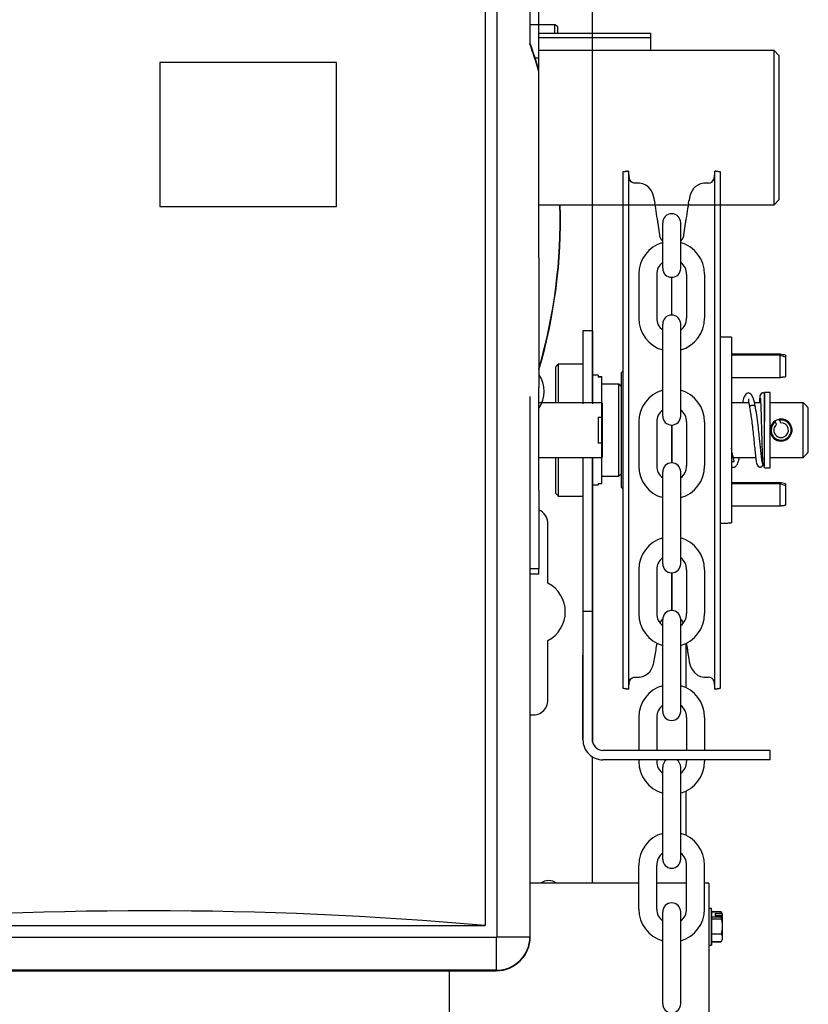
# Model space of a CAD drawing. Header units: inches. Extents: x 170 to 284, y 215 to 248.
# Tile 387 of 656: x 206.608 to 206.91, y 224.488 to 224.865. Entities that reach past the tile are written whole.
import ezdxf

# ---------------------------------------------------------------- set-up
doc = ezdxf.new("R2010")
doc.units = ezdxf.units.IN
doc.header["$LTSCALE"] = 0.25
doc.header["$MEASUREMENT"] = 0
doc.layers.add('RH FRONT OF HOOD', color=7, linetype='Continuous')

msp = doc.modelspace()

# ---------------------------------------------------------------- linework, layer by layer
at = {"layer": 'RH FRONT OF HOOD'}
for p, q in [((206.7904652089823, 225.0621637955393), (206.7904652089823, 224.5140512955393)), ((206.8031120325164, 225.0621637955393), (206.8031120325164, 224.8556047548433)), ((206.8032630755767, 224.8556306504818), (206.8032630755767, 225.0621637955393)), ((206.7860301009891, 225.0579475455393), (206.7860301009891, 224.5182675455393)), ((206.8271466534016, 224.7183027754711), (206.8271466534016, 224.9111781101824)), ((206.8065737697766, 224.8517697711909), (206.8065737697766, 224.8740173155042)), ((206.8127000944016, 224.8628127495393), (206.8032630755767, 224.8628127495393)), ((206.8137119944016, 224.8622285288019), (206.8127000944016, 224.8628127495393)), ((206.8127000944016, 224.8595391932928), (206.8127000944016, 224.8628127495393)), ((206.8137119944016, 224.8622285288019), (206.8137119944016, 224.8595391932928)), ((206.8493753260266, 224.8595391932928), (206.8065737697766, 224.8595391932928)), ((206.8065737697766, 224.8579341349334), (206.8493753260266, 224.8579341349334)), ((206.8493753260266, 224.8579341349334), (206.8493753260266, 224.8595391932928)), ((206.8493753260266, 224.8531189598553), (206.8493753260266, 224.8579341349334)), ((206.8032630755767, 224.8556306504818), (206.8031120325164, 224.8556047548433)), ((206.805106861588, 224.8501639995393), (206.8065737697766, 224.8501639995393)), ((206.8065737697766, 224.8531189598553), (206.8964570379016, 224.8531189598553)), ((206.8065737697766, 224.7959379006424), (206.8065737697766, 224.8517697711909)), ((206.8985971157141, 224.8509239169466), (206.8964570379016, 224.8531189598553)), ((206.8964570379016, 224.8531189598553), (206.8964570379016, 224.7938927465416)), ((206.8985971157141, 224.7960328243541), (206.8985971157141, 224.8509239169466)), ((206.6614311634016, 224.8484572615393), (206.6614311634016, 224.7933761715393)), ((206.7291610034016, 224.8484572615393), (206.6614311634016, 224.8484572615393)), ((206.6614311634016, 224.8484572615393), (206.6614311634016, 224.7933761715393)), ((206.7291610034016, 224.8484572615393), (206.6614311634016, 224.8484572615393)), ((206.7291610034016, 224.7933761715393), (206.7291610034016, 224.8484572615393)), ((206.7291610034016, 224.7933761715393), (206.7291610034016, 224.8484572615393)), ((206.8408317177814, 224.8068549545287), (206.8386725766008, 224.806512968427)), ((206.8386725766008, 224.8065129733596), (206.8386725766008, 224.7600853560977)), ((206.8386725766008, 224.806512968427), (206.8386725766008, 224.7687943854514)), ((206.8408317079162, 224.806854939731), (206.8408317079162, 224.6087644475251)), ((206.8414266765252, 224.8030985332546), (206.8408317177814, 224.8068549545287)), ((206.8408317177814, 224.8068549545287), (206.8408317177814, 224.6087644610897)), ((206.8739589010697, 224.8068549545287), (206.8733737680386, 224.803160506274)), ((206.8761180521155, 224.806512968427), (206.8739589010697, 224.8068549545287)), ((206.8739589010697, 224.7690056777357), (206.8739589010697, 224.8068549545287)), ((206.8739589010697, 224.7602664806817), (206.8739589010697, 224.806854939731)), ((206.8761180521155, 224.6091064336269), (206.8761180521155, 224.8065129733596)), ((206.8761180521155, 224.6091064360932), (206.8761180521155, 224.806512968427)), ((206.8447993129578, 224.8022511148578), (206.8433451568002, 224.8022511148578)), ((206.8714436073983, 224.8022511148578), (206.8699913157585, 224.8022511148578)), ((206.6614311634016, 224.7933761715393), (206.7291610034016, 224.7933761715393)), ((206.6614311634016, 224.7933761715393), (206.7291610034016, 224.7933761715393)), ((206.8065737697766, 224.7736903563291), (206.8065737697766, 224.7959379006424)), ((206.8964570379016, 224.7938927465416), (206.8065737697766, 224.7938927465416)), ((206.8508297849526, 224.7954433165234), (206.8509776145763, 224.7945142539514)), ((206.86381301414, 224.7945142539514), (206.8639608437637, 224.7954433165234)), ((206.8985971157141, 224.7960328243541), (206.8964570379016, 224.7938927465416)), ((206.8530421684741, 224.7815371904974), (206.8519233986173, 224.7886008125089)), ((206.8539480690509, 224.7696983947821), (206.8539480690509, 224.7871078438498)), ((206.8608425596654, 224.7696983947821), (206.8608425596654, 224.7871078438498)), ((206.8628606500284, 224.7885593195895), (206.8617484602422, 224.7815371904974)), ((206.8539480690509, 224.7800935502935), (206.8537206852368, 224.7802959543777)), ((206.8610699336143, 224.7802959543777), (206.8608425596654, 224.7800935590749)), ((206.8065737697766, 224.7736903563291), (206.8065737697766, 224.7241524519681)), ((206.8386725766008, 224.7687943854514), (206.8386725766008, 224.6091064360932)), ((206.8447834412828, 224.7674282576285), (206.8447834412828, 224.7506124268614)), ((206.8516779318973, 224.7674282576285), (206.8516779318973, 224.7506124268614)), ((206.863112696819, 224.7674282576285), (206.863112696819, 224.7506124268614)), ((206.8700071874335, 224.7674282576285), (206.8700071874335, 224.7506124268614)), ((206.8739589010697, 224.6087644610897), (206.8739589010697, 224.7690056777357)), ((206.8573953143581, 224.7517895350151), (206.8573953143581, 224.7662511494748)), ((206.8386725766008, 224.7600853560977), (206.8386725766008, 224.6091064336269)), ((206.8739589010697, 224.6087644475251), (206.8739589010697, 224.7602664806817)), ((206.8539480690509, 224.7131972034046), (206.8539480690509, 224.7483422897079)), ((206.8608425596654, 224.7131972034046), (206.8608425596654, 224.7483422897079)), ((206.8234273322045, 224.745813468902), (206.8234273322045, 224.7178944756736)), ((206.8270595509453, 224.745813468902), (206.8270595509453, 224.7178944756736)), ((206.8802648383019, 224.7433152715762), (206.8802648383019, 224.7343314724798)), ((206.8987622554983, 224.73682138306), (206.8802648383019, 224.73682138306)), ((206.8987622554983, 224.7364425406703), (206.8802648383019, 224.7364425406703)), ((206.8987622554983, 224.7368243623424), (206.8987622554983, 224.73682138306)), ((206.8987622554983, 224.73682138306), (206.8987622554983, 224.7364425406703)), ((206.8987622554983, 224.7364425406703), (206.8987622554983, 224.7279456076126)), ((206.9009483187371, 224.7364373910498), (206.9009483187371, 224.7349972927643)), ((206.8140104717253, 224.7330334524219), (206.8140104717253, 224.7183027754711)), ((206.8802648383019, 224.7343314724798), (206.8802648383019, 224.7115313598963)), ((206.9009483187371, 224.735700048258), (206.9009483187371, 224.7282651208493)), ((206.9009483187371, 224.7349972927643), (206.9009483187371, 224.7295599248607)), ((206.813001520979, 224.7183027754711), (206.813001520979, 224.7320245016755)), ((206.8382252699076, 224.6858282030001), (206.8382252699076, 224.7297912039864)), ((206.8292119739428, 224.7287790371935), (206.8292119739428, 224.728059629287)), ((206.8292119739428, 224.728298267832), (206.8306581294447, 224.728298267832)), ((206.8306581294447, 224.728059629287), (206.8292119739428, 224.728059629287)), ((206.8306581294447, 224.7254663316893), (206.8306581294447, 224.728298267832)), ((206.8306581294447, 224.7127699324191), (206.8306581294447, 224.728059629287)), ((206.8372163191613, 224.7078097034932), (206.8372163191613, 224.7254158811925)), ((206.8065737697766, 224.6846733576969), (206.8065737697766, 224.7241524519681)), ((206.8929776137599, 224.7004337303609), (206.8929776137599, 224.7221872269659)), ((206.8950627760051, 224.7004337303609), (206.8950627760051, 224.7221872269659)), ((206.8031120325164, 224.7206103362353), (206.8031120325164, 224.5140512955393)), ((206.8032630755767, 224.5140512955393), (206.8032630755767, 224.7205844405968)), ((206.8307747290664, 224.7183027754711), (206.8307747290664, 224.6973166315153)), ((206.9076746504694, 224.7078097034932), (206.9076746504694, 224.7183027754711)), ((206.9096925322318, 224.7078097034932), (206.9096925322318, 224.7162848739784)), ((206.8292119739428, 224.7127699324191), (206.8306581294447, 224.7127699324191)), ((206.8292119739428, 224.7127699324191), (206.8292119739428, 224.7028494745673)), ((206.8306581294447, 224.7028494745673), (206.8306581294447, 224.7127699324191)), ((206.8447834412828, 224.7109270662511), (206.8447834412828, 224.694111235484)), ((206.8516779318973, 224.7109270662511), (206.8516779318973, 224.694111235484)), ((206.863112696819, 224.7109270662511), (206.863112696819, 224.694111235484)), ((206.8700071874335, 224.7109270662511), (206.8700071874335, 224.694111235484)), ((206.8802648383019, 224.7115313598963), (206.8802648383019, 224.695438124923)), ((206.8974758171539, 224.7099945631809), (206.8970844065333, 224.7109620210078)), ((206.8986432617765, 224.7115926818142), (206.8990346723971, 224.710625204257)), ((206.8372163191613, 224.6902035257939), (206.8372163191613, 224.7078097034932)), ((206.8573953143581, 224.6952883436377), (206.8573953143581, 224.7097499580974)), ((206.8573953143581, 224.7097499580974), (206.8573953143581, 224.6952883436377)), ((206.9076746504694, 224.6973166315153), (206.9076746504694, 224.7078097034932)), ((206.9096925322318, 224.6993345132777), (206.9096925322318, 224.7078097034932)), ((206.8306581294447, 224.7028494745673), (206.8292119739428, 224.7028494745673)), ((206.8306581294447, 224.687435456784), (206.8306581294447, 224.7028494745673)), ((206.8929776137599, 224.6934321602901), (206.8929776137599, 224.7004337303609)), ((206.8950627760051, 224.6934321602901), (206.8950627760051, 224.7004337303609)), ((206.813001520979, 224.6835949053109), (206.813001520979, 224.6973166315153)), ((206.8140104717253, 224.6973166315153), (206.8140104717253, 224.6825859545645)), ((206.8234273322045, 224.6973166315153), (206.8234273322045, 224.6664474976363)), ((206.8270595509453, 224.6973166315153), (206.8270595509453, 224.6664474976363)), ((206.8271466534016, 224.5885250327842), (206.8271466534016, 224.6973166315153)), ((206.8802648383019, 224.695438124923), (206.8802648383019, 224.6767638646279)), ((206.8539480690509, 224.6566960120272), (206.8539480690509, 224.6918410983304)), ((206.8608425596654, 224.6566960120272), (206.8608425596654, 224.6918410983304)), ((206.8306581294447, 224.687435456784), (206.8306581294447, 224.6901530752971)), ((206.8987622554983, 224.6876708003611), (206.8802648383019, 224.6876708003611)), ((206.8987622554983, 224.6876737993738), (206.8987622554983, 224.6876708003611)), ((206.8987622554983, 224.6876708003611), (206.8987622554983, 224.6872919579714)), ((206.8065737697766, 224.6846733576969), (206.8065737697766, 224.6549388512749)), ((206.8292119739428, 224.687435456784), (206.8306581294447, 224.687435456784)), ((206.8292119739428, 224.687435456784), (206.8292119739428, 224.6868403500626)), ((206.8987622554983, 224.6872919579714), (206.8802648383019, 224.6872919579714)), ((206.8987622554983, 224.6872919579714), (206.8987622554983, 224.6787950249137)), ((206.9009483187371, 224.6872868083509), (206.9009483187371, 224.6858467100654)), ((206.9009483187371, 224.6865494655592), (206.9009483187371, 224.6791145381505)), ((206.9009483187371, 224.6858467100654), (206.9009483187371, 224.6804093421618)), ((206.8802648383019, 224.6767638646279), (206.8802648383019, 224.6723041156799)), ((206.8100286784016, 224.649295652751), (206.8100286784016, 224.6720358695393)), ((206.8234273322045, 224.6664474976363), (206.8234273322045, 224.6385284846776)), ((206.8270595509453, 224.6664474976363), (206.8270595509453, 224.6385284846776)), ((206.8031120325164, 224.6549388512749), (206.8065737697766, 224.6549388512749)), ((206.8065737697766, 224.6526476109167), (206.8065737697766, 224.6549388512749)), ((206.8447834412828, 224.6544258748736), (206.8447834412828, 224.6376100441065)), ((206.8516779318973, 224.6544258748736), (206.8516779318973, 224.6376100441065)), ((206.863112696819, 224.6544258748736), (206.863112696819, 224.6376100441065)), ((206.8700071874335, 224.6544258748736), (206.8700071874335, 224.6376100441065)), ((206.8065737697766, 224.6526476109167), (206.8031120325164, 224.6526476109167)), ((206.8573953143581, 224.6395374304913), (206.8573953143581, 224.6532487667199)), ((206.8573953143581, 224.6532487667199), (206.8573953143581, 224.6395374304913)), ((206.8234273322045, 224.6385284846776), (206.8234273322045, 224.5893589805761)), ((206.8234273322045, 224.6385284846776), (206.8270595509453, 224.6385284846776)), ((206.8270595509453, 224.6385284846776), (206.8270595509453, 224.5893589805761)), ((206.8537206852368, 224.6353234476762), (206.8539533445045, 224.6355305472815)), ((206.8539480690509, 224.6001948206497), (206.8539480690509, 224.635339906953)), ((206.8608372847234, 224.6355305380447), (206.8610699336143, 224.6353234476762)), ((206.8608425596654, 224.6001948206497), (206.8608425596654, 224.635339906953)), ((206.8530183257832, 224.6339316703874), (206.8530421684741, 224.6340822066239)), ((206.8617484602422, 224.6340822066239), (206.8617723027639, 224.6339316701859)), ((206.8100286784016, 224.6045758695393), (206.8100286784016, 224.6273160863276)), ((206.8629361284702, 224.6092542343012), (206.8629361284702, 224.6262804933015)), ((206.8234273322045, 224.5893589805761), (206.8234273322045, 224.6217126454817)), ((206.8270595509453, 224.5893589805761), (206.8270595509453, 224.6217126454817)), ((206.8508297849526, 224.6201760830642), (206.8509776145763, 224.621105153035)), ((206.86381301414, 224.621105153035), (206.8639608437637, 224.6201760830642)), ((206.8433451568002, 224.6133682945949), (206.8447993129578, 224.6133682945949)), ((206.8699913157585, 224.6133682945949), (206.8714436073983, 224.6133682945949)), ((206.8386725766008, 224.6091064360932), (206.8408317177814, 224.6087644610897)), ((206.8408317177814, 224.6087644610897), (206.8413025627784, 224.6117372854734)), ((206.8734879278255, 224.6117381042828), (206.8739589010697, 224.6087644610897)), ((206.8739589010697, 224.6087644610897), (206.8761180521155, 224.6091064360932)), ((206.8447834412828, 224.5979246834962), (206.8447834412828, 224.5853231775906)), ((206.8516779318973, 224.5979246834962), (206.8516779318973, 224.5853231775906)), ((206.863112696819, 224.5979246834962), (206.8631126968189, 224.5853231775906)), ((206.8700071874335, 224.5979246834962), (206.8700071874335, 224.5853231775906)), ((206.8271466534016, 224.5345399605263), (206.8271466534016, 224.582785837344)), ((206.8950627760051, 224.5853231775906), (206.8310953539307, 224.5853231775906)), ((206.8950627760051, 224.5816909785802), (206.8950627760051, 224.5853231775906)), ((206.8950627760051, 224.5816909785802), (206.8310953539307, 224.5816909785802)), ((206.8447834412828, 224.5816909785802), (206.8447834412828, 224.5811088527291)), ((206.8516779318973, 224.5816909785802), (206.8516779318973, 224.5811088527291)), ((206.8539480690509, 224.5436936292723), (206.8539480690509, 224.5788387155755)), ((206.8608425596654, 224.5436936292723), (206.8608425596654, 224.5788387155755)), ((206.863112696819, 224.5816909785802), (206.863112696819, 224.5811088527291)), ((206.8700071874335, 224.5816909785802), (206.8700071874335, 224.5811088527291)), ((206.8629361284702, 224.5527530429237), (206.8629361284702, 224.569779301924)), ((206.8447834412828, 224.5246076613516), (206.8447834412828, 224.5414234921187)), ((206.8516779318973, 224.5246076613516), (206.8516779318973, 224.5414234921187)), ((206.863112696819, 224.5246076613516), (206.863112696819, 224.5414234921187)), ((206.8700071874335, 224.5246076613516), (206.8700071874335, 224.5414234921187)), ((206.8447834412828, 224.5345399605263), (206.8032630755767, 224.5345399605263)), ((206.8447834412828, 224.5345399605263), (206.8032630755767, 224.5345399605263)), ((206.863112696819, 224.5345399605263), (206.8516779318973, 224.5345399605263)), ((206.863112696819, 224.5345399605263), (206.8516779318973, 224.5345399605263)), ((206.8716027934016, 224.5345399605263), (206.8700071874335, 224.5345399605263)), ((206.8716027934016, 224.5345399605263), (206.8700071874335, 224.5345399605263)), ((206.8716027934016, 224.5345399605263), (206.8716027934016, 224.4342355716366)), ((206.8716027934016, 224.5345399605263), (206.8716027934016, 224.4627434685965)), ((206.8539480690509, 224.4883695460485), (206.8539480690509, 224.5235146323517)), ((206.8608425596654, 224.4883695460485), (206.8608425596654, 224.5235146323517)), ((206.8726484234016, 224.5247988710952), (206.8716027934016, 224.5247988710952)), ((206.8726484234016, 224.5247988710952), (206.8716027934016, 224.5247988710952)), ((206.8726484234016, 224.5108346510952), (206.8726484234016, 224.5247988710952)), ((206.8726484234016, 224.5240248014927), (206.8726484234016, 224.5108346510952)), ((206.87630654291, 224.5235508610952), (206.8726484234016, 224.5235508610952)), ((206.87630654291, 224.5235508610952), (206.8726484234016, 224.5235508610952)), ((206.8726484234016, 224.523536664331), (206.87630654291, 224.523536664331)), ((206.8739976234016, 224.5229658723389), (206.8765187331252, 224.5229658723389)), ((206.8739976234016, 224.5229658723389), (206.8739976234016, 224.5220396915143)), ((206.8765187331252, 224.5220396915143), (206.8739976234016, 224.5220396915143)), ((206.8766960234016, 224.5228762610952), (206.87630654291, 224.5235508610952)), ((206.8766960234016, 224.5228762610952), (206.87630654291, 224.5235508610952)), ((206.87630654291, 224.5235508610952), (206.87630654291, 224.523536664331)), ((206.8766960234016, 224.5226875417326), (206.8766960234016, 224.5217613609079)), ((206.8766960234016, 224.5217613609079), (206.8766960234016, 224.5190239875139)), ((206.5288388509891, 224.5182675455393), (206.7860301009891, 224.5182675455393)), ((206.87630654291, 224.5214688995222), (206.8726484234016, 224.5214688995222)), ((206.8726484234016, 224.5209200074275), (206.87630654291, 224.5209200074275)), ((206.87630654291, 224.5214688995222), (206.87630654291, 224.5209200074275)), ((206.8766960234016, 224.5190239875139), (206.8766960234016, 224.5170886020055)), ((206.8726484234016, 224.5151925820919), (206.87630654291, 224.5151925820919)), ((206.8766960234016, 224.5170886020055), (206.87630654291, 224.5151925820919)), ((206.8766960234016, 224.5170886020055), (206.87630654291, 224.5151925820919)), ((206.8766960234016, 224.5170886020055), (206.8766960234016, 224.5141652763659)), ((206.5246226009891, 224.5138324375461), (206.7902463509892, 224.5138324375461)), ((206.7902463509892, 224.5138324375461), (206.7902463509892, 224.501185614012)), ((206.7904652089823, 224.5140512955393), (206.8031120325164, 224.5140512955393)), ((206.8031120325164, 224.5140512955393), (206.8032630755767, 224.5140512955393)), ((206.8716027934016, 224.5108346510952), (206.8726484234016, 224.5108346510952)), ((206.8716027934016, 224.5108346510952), (206.8726484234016, 224.5108346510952)), ((206.87630654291, 224.5120893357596), (206.8726484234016, 224.5120893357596)), ((206.8726484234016, 224.5120826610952), (206.87630654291, 224.5120826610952)), ((206.8726484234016, 224.5120826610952), (206.87630654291, 224.5120826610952)), ((206.8766960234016, 224.5131166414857), (206.87630654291, 224.5120893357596)), ((206.8766960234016, 224.5131166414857), (206.87630654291, 224.5120893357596)), ((206.87630654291, 224.5120893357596), (206.87630654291, 224.5120826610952)), ((206.8766960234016, 224.5141652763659), (206.8766960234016, 224.5131166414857)), ((206.7902463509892, 224.501185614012), (206.5246226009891, 224.501185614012)), ((206.5246226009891, 224.5010345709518), (206.7902463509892, 224.5010345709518)), ((206.7723325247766, 224.3947767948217), (206.7723325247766, 224.501185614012)), ((206.7902463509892, 224.5010345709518), (206.7902463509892, 224.501185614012))]:
    msp.add_line(p, q, dxfattribs=at)
at = {"layer": 'RH FRONT OF HOOD', "flags": 128}
for points in [[(206.8433473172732, 224.8022876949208), (206.842887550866, 224.8022986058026), (206.842310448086, 224.8025183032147), (206.8418974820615, 224.8028230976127), (206.8416163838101, 224.8031517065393), (206.8414427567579, 224.8034552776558), (206.8413546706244, 224.8036773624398), (206.8413241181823, 224.8037784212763), (206.8413102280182, 224.8038321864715), (206.8413012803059, 224.8038709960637), (206.8412970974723, 224.8038910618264), (206.8412972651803, 224.8038901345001)], [(206.850829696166, 224.7954444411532), (206.8506522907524, 224.7964438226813), (206.8501668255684, 224.7981846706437), (206.8496099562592, 224.7993675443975), (206.8486925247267, 224.8005804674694), (206.8475172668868, 224.8015054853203), (206.8463940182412, 224.8020057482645), (206.8450592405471, 224.8022447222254), (206.844799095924, 224.8022226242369)], [(206.8699917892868, 224.8022177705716), (206.8697179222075, 224.8022440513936), (206.8684197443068, 224.8020129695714), (206.8673618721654, 224.8015565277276), (206.866487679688, 224.8009451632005), (206.8657718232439, 224.8002167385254), (206.8651920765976, 224.7993869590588), (206.8647146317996, 224.7984171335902), (206.864345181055, 224.797316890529), (206.8640430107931, 224.7959392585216), (206.8639609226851, 224.7954444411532)], [(206.8629815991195, 224.6263028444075), (206.8633308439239, 224.6241238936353), (206.86381301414, 224.621105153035)], [(206.8447995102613, 224.6134015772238), (206.8450726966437, 224.613375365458), (206.8463708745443, 224.6136064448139), (206.8474287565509, 224.6140628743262), (206.8483029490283, 224.6146742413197), (206.8490187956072, 224.6154026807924), (206.8495985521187, 224.6162324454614), (206.8500759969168, 224.6172022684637), (206.8504454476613, 224.6183025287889), (206.8507476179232, 224.6196801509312), (206.850829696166, 224.6201749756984)], [(206.8639609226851, 224.6201749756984), (206.8641383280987, 224.6191755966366), (206.8646238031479, 224.6174347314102), (206.8651806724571, 224.6162518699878), (206.8660980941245, 224.615038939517), (206.8672733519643, 224.6141139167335), (206.8683966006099, 224.6136136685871), (206.8697313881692, 224.6133746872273), (206.8699921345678, 224.6133968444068)], [(206.8412998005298, 224.611743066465), (206.8412979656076, 224.6117326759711), (206.8413091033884, 224.6117825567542), (206.8413269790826, 224.6118513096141), (206.8413608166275, 224.611960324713), (206.8414831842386, 224.6122462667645), (206.8417380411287, 224.6126271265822), (206.842252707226, 224.6130673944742), (206.8429015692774, 224.6133238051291), (206.8433475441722, 224.6133359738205)], [(206.8414262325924, 224.612520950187), (206.8413896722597, 224.6122878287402), (206.8413037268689, 224.6117731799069)]]:
    msp.add_lwpolyline(points, dxfattribs=at)
at = {"layer": 'RH FRONT OF HOOD'}
for centre, radius, start, end in [((206.6120894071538, 224.7881075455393), 0.2025969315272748, 16.26898117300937, 19.46069195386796), ((206.6120894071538, 224.7881075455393), 0.2027479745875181, 16.41460954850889, 19.45337122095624), ((206.8715022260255, 224.8043110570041), 0.002035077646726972, 268.1496249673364, 345.5508129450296), ((206.6120894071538, 224.7881075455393), 0.2025969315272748, 343.731018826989, 1.636316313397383), ((206.6120894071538, 224.7881075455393), 0.2027479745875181, 343.5853904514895, 1.635096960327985), ((205.9830828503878, 224.6533643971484), 0.8792977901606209, 8.710833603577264, 9.237408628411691), ((207.4573578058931, 224.6966894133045), 0.6015522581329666, 170.6409569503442, 171.4106626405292), ((206.8573953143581, 224.7871078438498), 0.003447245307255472, 0, 180), ((206.8573953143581, 224.7674282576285), 0.012611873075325, 105.8627163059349, 180), ((206.8551182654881, 224.7818660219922), 0.002101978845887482, 189.0000000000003, 228.3263490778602), ((206.8573953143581, 224.7674282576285), 0.012611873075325, 0, 74.13728369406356), ((206.8596723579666, 224.7818660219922), 0.002101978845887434, 311.6736509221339, 351.0000000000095), ((206.8573953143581, 224.7674282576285), 0.005717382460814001, 127.0808355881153, 180), ((206.8573953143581, 224.7674282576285), 0.005717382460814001, 0, 52.91916441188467), ((206.8573953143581, 224.7696983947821), 0.003447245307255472, 180, 0), ((206.8573953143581, 224.7483422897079), 0.003447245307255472, 0, 180), ((206.8573953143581, 224.7506124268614), 0.012611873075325, 180, 254.1372836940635), ((206.8573953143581, 224.7506124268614), 0.005717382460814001, 180, 232.9191644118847), ((206.8573953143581, 224.7506124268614), 0.012611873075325, 285.8627163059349, 0), ((206.8573953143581, 224.7506124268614), 0.005717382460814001, 307.0808355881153, 0), ((206.7973461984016, 224.7226140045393), 0.01129955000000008, 324.7490273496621, 35.25097265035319), ((206.8573953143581, 224.7109270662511), 0.012611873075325, 105.8627163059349, 180), ((206.8573953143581, 224.7109270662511), 0.012611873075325, 0, 74.13728369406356), ((206.8573953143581, 224.7109270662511), 0.005717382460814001, 127.0808355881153, 180), ((206.8573953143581, 224.7109270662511), 0.005717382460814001, 0, 52.91916441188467), ((206.8887292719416, 224.7164546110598), 0.0007463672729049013, 20.80329192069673, 59.11457908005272), ((206.8573953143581, 224.7131972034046), 0.003447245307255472, 180, 0), ((206.8992667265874, 224.7078097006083), 0.004203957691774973, 123.5634618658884, 100.4895438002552), ((206.8992667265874, 224.7078097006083), 0.003834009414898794, 124.694321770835, 99.35868389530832), ((206.8992667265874, 224.7078097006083), 0.002825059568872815, 129.3411564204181, 94.7118492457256), ((206.8573953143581, 224.6918410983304), 0.003447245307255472, 0, 180), ((206.8573953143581, 224.694111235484), 0.012611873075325, 180, 254.1372836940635), ((206.8573953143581, 224.694111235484), 0.005717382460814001, 180, 232.9191644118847), ((206.8573953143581, 224.694111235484), 0.012611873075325, 285.8627163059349, 0), ((206.8573953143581, 224.694111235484), 0.005717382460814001, 307.0808355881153, 0), ((206.8042945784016, 224.6720358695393), 0.005734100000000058, 0, 66.57925042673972), ((206.8573953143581, 224.6544258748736), 0.012611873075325, 105.8627163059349, 180), ((206.8573953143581, 224.6544258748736), 0.012611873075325, 0, 74.13728369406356), ((206.8573953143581, 224.6544258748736), 0.005717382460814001, 127.080835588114, 180), ((206.8573953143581, 224.6544258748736), 0.005717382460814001, 0, 52.91916441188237), ((206.8573953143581, 224.6566960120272), 0.003447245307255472, 180, 0), ((206.8042945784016, 224.6383058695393), 0.01239577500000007, 297.5540412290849, 62.44595877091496), ((206.8573953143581, 224.635339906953), 0.003447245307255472, 0, 180), ((206.8552933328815, 224.6395374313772), 0.0021019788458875, 339.0051702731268, 0), ((206.8594972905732, 224.6395374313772), 0.002101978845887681, 180, 200.9948234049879), ((206.8573953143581, 224.6376100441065), 0.012611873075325, 180, 254.1372836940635), ((206.8573953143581, 224.6376100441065), 0.005717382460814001, 180, 232.9191644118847), ((206.8551182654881, 224.6337533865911), 0.002101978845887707, 131.673650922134, 171.0000000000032), ((206.8573953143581, 224.6376100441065), 0.012611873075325, 285.8627163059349, 0), ((206.8573953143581, 224.6376100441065), 0.005717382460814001, 307.0808355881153, 0), ((206.8596723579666, 224.6337533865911), 0.002101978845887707, 8.999999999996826, 48.32634907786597), ((206.6232384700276, 224.6593414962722), 0.2309254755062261, 350.4709899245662, 351.7768324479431), ((203.5484860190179, 225.1517319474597), 3.34484910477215, 350.8720353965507, 350.9622038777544), ((207.1417653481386, 224.6668165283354), 0.2816848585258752, 188.2666970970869, 189.3376575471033), ((206.871502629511, 224.6113052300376), 0.002035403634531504, 12.08170502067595, 91.84838371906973), ((206.8573953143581, 224.5979246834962), 0.012611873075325, 105.8627163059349, 180), ((206.8573953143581, 224.5979246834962), 0.012611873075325, 0, 74.13728369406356), ((206.8042945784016, 224.6045758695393), 0.005734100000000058, 259.636692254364, 0), ((206.8573953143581, 224.5979246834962), 0.005717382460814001, 127.080835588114, 180), ((206.8573953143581, 224.5979246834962), 0.005717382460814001, 0, 52.91916441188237), ((206.8573953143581, 224.6001948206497), 0.003447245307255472, 180, 0), ((206.8310953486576, 224.5893589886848), 0.007668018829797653, 180, 270.0000000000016), ((206.8310953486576, 224.5893589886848), 0.004035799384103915, 180, 270.0000000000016), ((206.8573953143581, 224.5811088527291), 0.012611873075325, 180, 254.1372836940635), ((206.8573953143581, 224.5811088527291), 0.005717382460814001, 180, 232.9191644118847), ((206.8573953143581, 224.5788387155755), 0.003447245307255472, 124.167063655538, 180), ((206.8573953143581, 224.5788387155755), 0.003447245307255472, 0, 55.83293634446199), ((206.8573953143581, 224.5811088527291), 0.012611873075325, 285.8627163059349, 0), ((206.8573953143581, 224.5811088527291), 0.005717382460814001, 307.0808355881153, 0), ((206.8573953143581, 224.5414234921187), 0.012611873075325, 105.8627163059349, 180), ((206.8573953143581, 224.5414234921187), 0.012611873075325, 0, 74.13728369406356), ((206.8573953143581, 224.5414234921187), 0.005717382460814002, 127.0808355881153, 180), ((206.8573953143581, 224.5414234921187), 0.005717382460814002, 0, 52.91916441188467), ((206.8573953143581, 224.5436936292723), 0.003447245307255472, 180, 0), ((206.8102816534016, 224.5299195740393), 0.005565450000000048, 56.11836306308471, 123.8816369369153), ((206.8573953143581, 224.5235146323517), 0.003447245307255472, 0, 180), ((206.8573953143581, 224.5246076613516), 0.012611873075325, 180, 254.1372836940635), ((206.8573953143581, 224.5246076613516), 0.005717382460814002, 180, 232.9191644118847), ((206.8573953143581, 224.5246076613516), 0.012611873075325, 285.8627163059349, 0), ((206.8573953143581, 224.5246076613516), 0.005717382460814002, 307.0808355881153, 0), ((206.7902463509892, 224.5140512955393), 0.0002188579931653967, 270.0000000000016, 0), ((206.7902463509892, 224.5140512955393), 0.01286568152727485, 270.0000000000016, 0), ((206.7902463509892, 224.5140512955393), 0.01301672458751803, 270.0000000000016, 0), ((206.8573953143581, 224.4883695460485), 0.003447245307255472, 180, 0)]:
    msp.add_arc(centre, radius, start, end, dxfattribs=at)
for centre, major_axis, ratio, start_param, end_param in [((206.8901687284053, 224.7318697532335), (0.01564104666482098, 0.001432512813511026), 0.3223464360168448, 0.7813321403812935, 0.9598971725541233), ((206.8901687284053, 224.7329002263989), (0.01564104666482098, -0.001432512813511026), 0.3223464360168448, 0.8403603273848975, 1.018925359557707), ((206.8901687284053, 224.6827191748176), (0.01564104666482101, 0.001432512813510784), 0.3223464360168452, 0.7813321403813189, 0.9598971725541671), ((206.8901687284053, 224.6837496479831), (0.01564104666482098, -0.001432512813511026), 0.3223464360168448, 0.8403603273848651, 1.018925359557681), ((206.6574344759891, 224.037111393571), (0.84325, 1.198330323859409e-16), 0.5773502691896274, 1.417698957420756, 1.723893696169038)]:
    msp.add_ellipse(centre, major_axis=major_axis, ratio=ratio, start_param=start_param, end_param=end_param, dxfattribs=at)
for points in [[(206.8408317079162, 224.806854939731), (206.8386725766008, 224.8065129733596)], [(206.8761180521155, 224.8065129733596), (206.8739589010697, 224.806854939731)], [(206.8270595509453, 224.745813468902), (206.8234273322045, 224.745813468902)], [(206.8802648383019, 224.7433152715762), (206.8761180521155, 224.7433876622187)], [(206.8987622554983, 224.7368243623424), (206.8802648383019, 224.7368243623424)], [(206.8991637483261, 224.7367656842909), (206.8987622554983, 224.7368243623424)], [(206.8140104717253, 224.7330334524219), (206.813001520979, 224.7320245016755)], [(206.8234273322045, 224.7330334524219), (206.8140104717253, 224.7330334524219)], [(206.8386725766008, 224.7302385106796), (206.8382252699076, 224.7297912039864)], [(206.8292119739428, 224.7287790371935), (206.8270595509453, 224.7287790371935)], [(206.8372163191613, 224.7254158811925), (206.8306581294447, 224.7254158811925)], [(206.8382252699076, 224.7244069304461), (206.8372163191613, 224.7254158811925)], [(206.8802648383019, 224.7279456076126), (206.8987622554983, 224.7279456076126)], [(206.8987622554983, 224.7279456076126), (206.9009483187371, 224.7282651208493)], [(206.8950627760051, 224.7221872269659), (206.8929776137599, 224.7221872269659)], [(206.8307747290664, 224.7183027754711), (206.8065737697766, 224.7183027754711)], [(206.8869085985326, 224.7183027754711), (206.8802648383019, 224.7183027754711)], [(206.8914283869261, 224.7183027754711), (206.8891031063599, 224.7183027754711)], [(206.9076746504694, 224.7183027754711), (206.8950627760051, 224.7183027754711)], [(206.9096925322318, 224.7162848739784), (206.9076746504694, 224.7183027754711)], [(206.8894884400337, 224.716379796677), (206.8894493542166, 224.7166238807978)], [(206.8969425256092, 224.7113127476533), (206.8970844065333, 224.7109620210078)], [(206.8986432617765, 224.7115926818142), (206.898501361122, 224.7119434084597)], [(206.9076746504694, 224.6973166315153), (206.9096925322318, 224.6993345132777)], [(206.8065737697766, 224.6973166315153), (206.8307747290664, 224.6973166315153)], [(206.8809545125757, 224.6973166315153), (206.8895488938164, 224.6973166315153)], [(206.8918148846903, 224.6973166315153), (206.8921082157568, 224.6973166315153)], [(206.8921354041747, 224.6951560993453), (206.8921703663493, 224.6949084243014)], [(206.8950627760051, 224.6973166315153), (206.9076746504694, 224.6973166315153)], [(206.8372163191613, 224.6902035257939), (206.8382252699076, 224.6912124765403)], [(206.8921392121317, 224.6943696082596), (206.8921799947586, 224.6943743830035)], [(206.8922492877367, 224.6943824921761), (206.8923459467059, 224.6947064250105)], [(206.8929776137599, 224.6934321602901), (206.8950627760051, 224.6934321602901)], [(206.8306581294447, 224.6902035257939), (206.8372163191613, 224.6902035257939)], [(206.8987622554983, 224.6876737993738), (206.8802648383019, 224.6876737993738)], [(206.8991637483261, 224.687615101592), (206.8987622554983, 224.6876737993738)], [(206.8270595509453, 224.6868403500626), (206.8292119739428, 224.6868403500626)], [(206.8382252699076, 224.6858282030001), (206.8386725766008, 224.6853808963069)], [(206.813001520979, 224.6835949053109), (206.8140104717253, 224.6825859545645)], [(206.8140104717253, 224.6825859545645), (206.8234273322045, 224.6825859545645)], [(206.8802648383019, 224.6787950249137), (206.8987622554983, 224.6787950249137)], [(206.8987622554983, 224.6787950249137), (206.9009483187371, 224.6791145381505)], [(206.8761180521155, 224.6722317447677), (206.8802648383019, 224.6723041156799)], [(206.8386725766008, 224.6091064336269), (206.8408317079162, 224.6087644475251)], [(206.8739589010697, 224.6087644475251), (206.8761180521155, 224.6091064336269)]]:
    msp.add_open_spline(points, degree=1, dxfattribs=at)
for points, knots in [([(206.8894445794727, 224.7166536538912), (206.8893223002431, 224.7172883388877), (206.8890880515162, 224.7185041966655), (206.8885772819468, 224.720253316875), (206.8879309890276, 224.7215660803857), (206.8869259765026, 224.7221129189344), (206.8860988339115, 224.7219175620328), (206.885429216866, 224.7212341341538), (206.8849055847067, 224.7201489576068), (206.8846409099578, 224.7190187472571), (206.8844732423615, 224.7183027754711)], [0, 0, 0, 0, 0.1204858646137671, 0.2308132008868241, 0.4125540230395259, 0.5358343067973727, 0.6352096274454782, 0.7325489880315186, 0.8305736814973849, 1, 1, 1, 1]), ([(206.8930006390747, 224.7217732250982), (206.8929763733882, 224.7217973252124), (206.8929000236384, 224.7218731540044), (206.8927237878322, 224.7219575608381), (206.8925017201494, 224.7220099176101), (206.8923285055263, 224.7220237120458), (206.8921380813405, 224.7220075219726), (206.8918964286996, 224.7219460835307), (206.8916428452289, 224.7217991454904), (206.8913369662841, 224.7214473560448), (206.8911487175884, 224.7208198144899), (206.8910422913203, 224.719789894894), (206.8909912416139, 224.7189522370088), (206.8909675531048, 224.7183610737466), (206.890965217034, 224.7183027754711)], [0, 0, 0, 0, 0.0236297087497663, 0.07434870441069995, 0.09511317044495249, 0.1135025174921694, 0.1315277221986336, 0.1535427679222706, 0.2145984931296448, 0.3017462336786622, 0.5170403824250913, 0.7413380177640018, 0.9744917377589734, 1, 1, 1, 1]), ([(206.8929776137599, 224.694021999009), (206.8929776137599, 224.6940535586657), (206.8929776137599, 224.6941265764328), (206.8929776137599, 224.6952543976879), (206.8929776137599, 224.6974407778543), (206.8929776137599, 224.7013285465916), (206.8929776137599, 224.705924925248), (206.8929776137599, 224.7107450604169), (206.8929776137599, 224.7152271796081), (206.8929776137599, 224.7188599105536), (206.8929776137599, 224.7212311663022), (206.8929776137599, 224.7220873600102), (206.8929776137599, 224.7213201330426), (206.8929776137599, 224.7190561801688), (206.8929776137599, 224.7160964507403), (206.8929776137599, 224.7135819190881), (206.8929776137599, 224.7121720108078), (206.8929776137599, 224.7115013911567), (206.8929776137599, 224.7112258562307), (206.8929776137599, 224.7111537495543), (206.8929776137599, 224.7111290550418), (206.8929776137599, 224.7111156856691), (206.8929776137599, 224.711109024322), (206.8929776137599, 224.7111070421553), (206.8929776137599, 224.7111108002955), (206.8929776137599, 224.7111317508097), (206.8929776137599, 224.7112562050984), (206.8929776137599, 224.7115017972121), (206.8929776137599, 224.7121661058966), (206.8929776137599, 224.7134491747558), (206.8929776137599, 224.7152364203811), (206.8929776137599, 224.7170390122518), (206.8929776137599, 224.7184086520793), (206.8929776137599, 224.7199459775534), (206.8929776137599, 224.7188446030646), (206.8929776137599, 224.7210379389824), (206.8929776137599, 224.7217160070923)], [0, 0, 0, 0, 0.02247698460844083, 0.05200370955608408, 0.1116970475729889, 0.1715322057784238, 0.2316853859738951, 0.2917818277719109, 0.3519151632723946, 0.4119340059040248, 0.4716732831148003, 0.5313509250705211, 0.5905494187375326, 0.6488500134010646, 0.7065789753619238, 0.7383863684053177, 0.7542369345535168, 0.7621632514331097, 0.7641461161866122, 0.7646626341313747, 0.7649896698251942, 0.7651813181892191, 0.7653328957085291, 0.7654851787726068, 0.7656676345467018, 0.7659829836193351, 0.7669992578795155, 0.7717484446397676, 0.776460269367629, 0.7953100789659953, 0.8263355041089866, 0.8583159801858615, 0.8893871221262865, 0.921693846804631, 0.9757917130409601, 1, 1, 1, 1]), ([(206.8867556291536, 224.7197181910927), (206.8867553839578, 224.719717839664), (206.8867394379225, 224.7196949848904), (206.8867571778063, 224.7195312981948), (206.8867984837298, 224.7190739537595), (206.8869218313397, 224.7181440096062), (206.8871085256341, 224.717053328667), (206.8872110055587, 224.7164546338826)], [0, 0, 0, 0, 0.002510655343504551, 0.1632776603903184, 0.3816773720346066, 0.6605913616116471, 1, 1, 1, 1]), ([(206.8914197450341, 224.7200627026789), (206.8914093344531, 224.7200662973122), (206.8913251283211, 224.7200953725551), (206.8913676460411, 224.7197642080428), (206.8913906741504, 224.719002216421), (206.8914595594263, 224.7177365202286), (206.8915433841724, 224.7156212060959), (206.8916403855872, 224.7125328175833), (206.8917274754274, 224.7091426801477), (206.8918087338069, 224.7063152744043), (206.8918812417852, 224.7038511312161), (206.8919655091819, 224.701151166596), (206.8920506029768, 224.6984648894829), (206.8921547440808, 224.6960281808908), (206.8922346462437, 224.6952724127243), (206.8922774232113, 224.6948677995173)], [0, 0, 0, 0, 0.00729397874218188, 0.05899745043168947, 0.1163933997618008, 0.1789561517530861, 0.243644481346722, 0.3630248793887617, 0.4720730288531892, 0.5292157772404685, 0.5991748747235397, 0.6812689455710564, 0.7727805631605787, 0.8783542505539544, 1, 1, 1, 1]), ([(206.8872727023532, 224.7168191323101), (206.8872433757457, 224.7167523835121), (206.8871815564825, 224.7166116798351), (206.8872122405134, 224.7164662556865), (206.8872283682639, 224.7163898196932)], [0, 0, 0, 0, 0.4743927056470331, 1, 1, 1, 1]), ([(206.8872062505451, 224.7164836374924), (206.8873286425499, 224.7158171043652), (206.8875793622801, 224.7144517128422), (206.8879380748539, 224.7119180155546), (206.8882889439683, 224.7091045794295), (206.8886261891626, 224.7060633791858), (206.888946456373, 224.7029720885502), (206.8892451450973, 224.7000447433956), (206.8895210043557, 224.6974408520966), (206.8896741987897, 224.6963050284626), (206.889752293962, 224.6957260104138)], [0, 0, 0, 0, 0.1060869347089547, 0.2173188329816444, 0.3340592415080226, 0.4562574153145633, 0.5839341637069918, 0.7171132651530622, 0.8557905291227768, 1, 1, 1, 1]), ([(206.8872727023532, 224.7168191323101), (206.8873076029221, 224.7168718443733), (206.8873751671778, 224.7169738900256), (206.8874884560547, 224.7170557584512), (206.8875432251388, 224.7170953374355)], [0, 0, 0, 0, 0.5165537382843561, 0.9999999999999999, 0.9999999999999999, 0.9999999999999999, 0.9999999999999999]), ([(206.8875432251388, 224.7170953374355), (206.8875899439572, 224.7171231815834), (206.8876796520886, 224.7171766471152), (206.887785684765, 224.7172144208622), (206.8878364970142, 224.7172325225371)], [0, 0, 0, 0, 0.5207868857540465, 1, 1, 1, 1]), ([(206.8878364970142, 224.7172325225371), (206.8879245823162, 224.7172565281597), (206.888085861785, 224.7173004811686), (206.8882595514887, 224.7173055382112), (206.8883383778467, 224.717307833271)], [0, 0, 0, 0, 0.5461656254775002, 1, 1, 1, 1]), ([(206.8883383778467, 224.717307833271), (206.8883943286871, 224.7173060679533), (206.8885143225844, 224.7173022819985), (206.8886296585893, 224.7172796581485), (206.8886912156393, 224.7172675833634)], [0, 0, 0, 0, 0.4662807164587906, 1, 1, 1, 1]), ([(206.8891123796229, 224.7170951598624), (206.8890443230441, 224.7171343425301), (206.8889177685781, 224.7172072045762), (206.8887628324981, 224.7172484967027), (206.8886912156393, 224.7172675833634)], [0, 0, 0, 0, 0.5377651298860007, 0.9999999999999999, 0.9999999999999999, 0.9999999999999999, 0.9999999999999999]), ([(206.8891123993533, 224.717095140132), (206.8891123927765, 224.7170951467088), (206.8891123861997, 224.7170951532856), (206.8891123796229, 224.7170951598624), (206.8891123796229, 224.7170951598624), (206.8891123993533, 224.717095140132), (206.8891123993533, 224.717095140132)], [0, 0, 0, 0, 1, 1, 1, 1.000000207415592, 1.000000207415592, 1.000000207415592, 1.000000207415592]), ([(206.8894269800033, 224.716719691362), (206.8893926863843, 224.7167934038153), (206.8893274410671, 224.7169336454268), (206.8891815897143, 224.7170431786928), (206.8891123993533, 224.717095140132)], [0, 0, 0, 0, 0.5256104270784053, 1, 1, 1, 1]), ([(206.8921926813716, 224.695045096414), (206.8921129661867, 224.6953563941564), (206.8919661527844, 224.6959297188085), (206.8916871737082, 224.6982961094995), (206.8914262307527, 224.7007629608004), (206.8911794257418, 224.7031660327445), (206.8909104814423, 224.7057551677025), (206.8905582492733, 224.708961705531), (206.8900905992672, 224.7128469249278), (206.8896967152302, 224.7151578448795), (206.8894884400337, 224.716379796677)], [0, 0, 0, 0, 0.1650981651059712, 0.3040653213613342, 0.4165325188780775, 0.5021390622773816, 0.5882844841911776, 0.7015770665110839, 0.8422020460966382, 1, 1, 1, 1]), ([(206.8969644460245, 224.7112585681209), (206.8971092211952, 224.7113750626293), (206.8975850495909, 224.7117579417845), (206.8982081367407, 224.7118658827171), (206.898641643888, 224.711940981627)], [0, 0, 0, 0, 0.3042592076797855, 1, 1, 1, 1]), ([(206.8806406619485, 224.6958911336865), (206.8806367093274, 224.6958594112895), (206.8806268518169, 224.6957802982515), (206.8807724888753, 224.6958496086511), (206.8811593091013, 224.695853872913), (206.8813152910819, 224.6958106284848), (206.8813332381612, 224.695960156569), (206.8811275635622, 224.6965732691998), (206.8808048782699, 224.6978572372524), (206.880525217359, 224.69932389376), (206.8803355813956, 224.7004332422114), (206.8802648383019, 224.7008470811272)], [0, 0, 0, 0, 0.05826246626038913, 0.1453017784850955, 0.2063527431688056, 0.2981526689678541, 0.42834199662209, 0.5770866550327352, 0.7403453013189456, 0.9031366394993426, 1, 1, 1, 1]), ([(206.8802648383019, 224.6938558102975), (206.8804844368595, 224.693740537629), (206.8809863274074, 224.6934770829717), (206.8818434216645, 224.6938114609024), (206.8825607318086, 224.6947638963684), (206.8828911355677, 224.6957205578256), (206.8831352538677, 224.6964709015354), (206.8832622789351, 224.6971309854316), (206.8832980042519, 224.6973166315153)], [0, 0, 0, 0, 0.1686696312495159, 0.3854929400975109, 0.5855673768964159, 0.7576902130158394, 0.9318512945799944, 1, 1, 1, 1]), ([(206.8896946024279, 224.6962601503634), (206.8897380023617, 224.695899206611), (206.8898206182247, 224.695212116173), (206.890265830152, 224.6942715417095), (206.8907695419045, 224.6938033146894), (206.8911174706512, 224.6936580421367), (206.8913502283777, 224.6936508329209), (206.89154656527, 224.6936887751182), (206.8917726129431, 224.6937915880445), (206.89200739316, 224.6939861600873), (206.8922133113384, 224.6942951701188), (206.8922497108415, 224.6945567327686), (206.8922691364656, 224.6946963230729)], [0, 0, 0, 0, 0.1912971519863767, 0.3641521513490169, 0.6377604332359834, 0.7366522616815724, 0.7790132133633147, 0.8185682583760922, 0.8575856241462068, 0.8991105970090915, 0.946157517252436, 1, 1, 1, 1]), ([(206.8922150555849, 224.6956037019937), (206.8922126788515, 224.6956087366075), (206.8921732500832, 224.6956922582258), (206.8921033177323, 224.6957567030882), (206.8920376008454, 224.6958172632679)], [0, 0, 0, 0, 0.06027916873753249, 1, 1, 1, 1]), ([(206.8922534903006, 224.6950928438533), (206.8922685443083, 224.6949282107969), (206.8922989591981, 224.6945955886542), (206.8925429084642, 224.6941732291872), (206.8927781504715, 224.6939451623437), (206.8928933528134, 224.6938912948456), (206.892915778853, 224.693880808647)], [0, 0, 0, 0, 0.3748455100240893, 0.7573322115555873, 0.9527607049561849, 1, 1, 1, 1]), ([(206.87630654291, 224.523536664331), (206.8763264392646, 224.5234956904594), (206.8764179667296, 224.523307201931), (206.8764744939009, 224.5231157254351), (206.8765187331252, 224.5229658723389)], [0, 0, 0, 0, 0.2173812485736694, 0.9999999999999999, 0.9999999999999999, 0.9999999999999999, 0.9999999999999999]), ([(206.87630654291, 224.523536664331), (206.8763264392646, 224.5234956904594), (206.8764179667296, 224.523307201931), (206.8764744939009, 224.5231157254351), (206.8765187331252, 224.5229658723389)], [0, 0, 0, 0, 0.2173812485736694, 0.9999999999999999, 0.9999999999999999, 0.9999999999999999, 0.9999999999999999]), ([(206.8765187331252, 224.5220396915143), (206.8765169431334, 224.5220322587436), (206.8764707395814, 224.5218404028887), (206.8763870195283, 224.5216509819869), (206.87630654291, 224.5214688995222)], [0, 0, 0, 0, 0.03874143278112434, 1, 1, 1, 1]), ([(206.8765187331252, 224.5220396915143), (206.8765169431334, 224.5220322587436), (206.8764707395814, 224.5218404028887), (206.8763870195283, 224.5216509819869), (206.87630654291, 224.5214688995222)], [0, 0, 0, 0, 0.03874143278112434, 1, 1, 1, 1]), ([(206.8765187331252, 224.5229658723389), (206.8765521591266, 224.5229134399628), (206.8766112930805, 224.522820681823), (206.8766703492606, 224.5227278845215), (206.8766960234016, 224.5226875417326)], [0, 0, 0, 0, 0.5652590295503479, 1, 1, 1, 1]), ([(206.8765187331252, 224.5229658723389), (206.8765521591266, 224.5229134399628), (206.8766112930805, 224.522820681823), (206.8766703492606, 224.5227278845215), (206.8766960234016, 224.5226875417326)], [0, 0, 0, 0, 0.5652590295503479, 1, 1, 1, 1]), ([(206.8766960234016, 224.5217613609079), (206.8766703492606, 224.5218017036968), (206.8766112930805, 224.5218945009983), (206.8765521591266, 224.5219872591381), (206.8765187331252, 224.5220396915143)], [0, 0, 0, 0, 0.4347409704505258, 1, 1, 1, 1]), ([(206.8766960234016, 224.5217613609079), (206.8766703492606, 224.5218017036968), (206.8766112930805, 224.5218945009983), (206.8765521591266, 224.5219872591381), (206.8765187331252, 224.5220396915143)], [0, 0, 0, 0, 0.4347409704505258, 1, 1, 1, 1]), ([(206.87630654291, 224.5209200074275), (206.8763180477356, 224.5208799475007), (206.8764962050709, 224.5202596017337), (206.8765994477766, 224.5196211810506), (206.8766960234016, 224.5190239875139)], [0, 0, 0, 0, 0.06457677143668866, 0.9999999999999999, 0.9999999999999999, 0.9999999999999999, 0.9999999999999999]), ([(206.87630654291, 224.5209200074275), (206.8763180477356, 224.5208799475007), (206.8764962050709, 224.5202596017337), (206.8765994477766, 224.5196211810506), (206.8766960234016, 224.5190239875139)], [0, 0, 0, 0, 0.06457677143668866, 0.9999999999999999, 0.9999999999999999, 0.9999999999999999, 0.9999999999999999]), ([(206.87630654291, 224.5151925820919), (206.8763388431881, 224.5151308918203), (206.8765150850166, 224.5147942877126), (206.8766146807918, 224.5144480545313), (206.8766960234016, 224.5141652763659)], [0, 0, 0, 0, 0.1832724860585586, 1, 1, 1, 1]), ([(206.87630654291, 224.5151925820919), (206.8763388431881, 224.5151308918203), (206.8765150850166, 224.5147942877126), (206.8766146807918, 224.5144480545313), (206.8766960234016, 224.5141652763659)], [0, 0, 0, 0, 0.1832724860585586, 1, 1, 1, 1])]:
    msp.add_open_spline(points, degree=3, knots=knots, dxfattribs=at)

doc.saveas('drawing.dxf')
